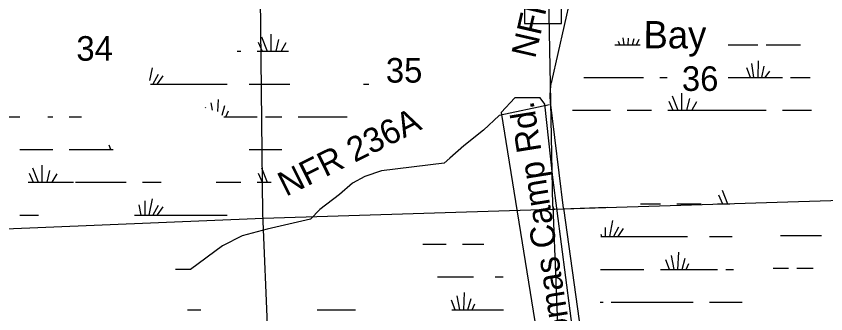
# Model space of a CAD drawing. Extents: x 2480962 to 2688785, y 277103 to 599240.
# Drawn here: x 2566050 to 2580895, y 463845 to 469297 of the extents above; entities that cross this region are included whole.
import ezdxf

# ---------------------------------------------------------------- set-up
doc = ezdxf.new("R2010")
doc.units = 0
for name, color, linetype in [('Level 31', 7, 'Continuous'), ('Local Roads Improved', 7, 'Continuous'), ('Local Roads Related Text', 7, 'Continuous'), ('Section Lines', 7, 'Continuous'), ('Section Numbers', 7, 'Continuous'), ('Swamps', 7, 'Continuous'), ('Swamps Text', 7, 'Continuous'), ('Township and Range lines', 7, 'Continuous')]:
    doc.layers.add(name, color=color, linetype=linetype)

msp = doc.modelspace()

# ---------------------------------------------------------------- linework, layer by layer
at = {"layer": 'Level 31'}
for points in [[(2575371.318, 469165.266), (2576047.232, 469165.266), (2576047.232, 471006.062), (2575371.318, 471006.062)], [(2575653.997, 462701.854), (2576079.021, 462679.87), (2576328.173, 462668.878), (2576368.477, 462679.87), (2575888.485, 466341.698), (2575741.255, 467687.798), (2575657.124, 467803.479), (2575194.402, 467803.479), (2574942.008, 467530.052), (2575562.476, 463702.08)]]:
    msp.add_lwpolyline(points, close=True, dxfattribs=at)
at = {"layer": 'Local Roads Improved'}
for p, q in [((2575868.854, 468101.264), (2576737.874, 471938.91)), ((2576087.552, 465782.606), (2575849.776, 467722.878)), ((2576087.552, 465782.606), (2576506.602, 462752.92))]:
    msp.add_line(p, q, dxfattribs=at)
for points in [[(2575849.776, 467722.878), (2575841.737, 467838.24), (2575845.799, 467953.81), (2575861.921, 468068.323), (2575868.854, 468101.264)], [(2575827.296, 467674.116), (2574906.459, 467477.872), (2574619.64, 467206.149), (2574257.344, 466919.331), (2574000.717, 466692.896), (2573895.047, 466602.322), (2572747.774, 466466.46), (2572445.861, 466360.79), (2572219.425, 466240.025), (2571977.894, 466028.685), (2571615.597, 465756.963), (2571449.545, 465575.814), (2570649.473, 465394.666), (2570196.602, 465273.9), (2569834.305, 465092.752), (2569245.573, 464654.977), (2568973.851, 464654.977)]]:
    msp.add_lwpolyline(points, dxfattribs=at)
at = {"layer": 'Section Lines'}
for p, q in [((2575887.327, 465815.591), (2575686.701, 476266.875)), ((2570511.042, 470785.657), (2570566.326, 465677.44)), ((2575920.853, 465741.69), (2575887.327, 465815.591)), ((2575887.327, 465815.591), (2576106.481, 460473.255)), ((2576217.619, 465773.557), (2576897.37, 465796.572)), ((2570563.563, 465681.678), (2570792.999, 460303.215))]:
    msp.add_line(p, q, dxfattribs=at)
at = {"layer": 'Swamps'}
for p, q in [((2570717.798, 468965.226), (2570717.802, 468654.223)), ((2570488.238, 468820.236), (2570559.05, 468654.221)), ((2570548.647, 468916.895), (2570651.668, 468654.222)), ((2570862.786, 468868.571), (2570809.177, 468654.124)), ((2570995.691, 468808.162), (2570905.973, 468654.355)), ((2579350.467, 468774.688), (2579650.466, 468774.693)), ((2579578.476, 468174.758), (2579539.082, 468427.991)), ((2579656.637, 468174.714), (2579662.365, 468478.427)), ((2579723.736, 468174.506), (2579766.621, 468380.357)), ((2568651.746, 468228.177), (2568557.741, 468053.589)), ((2579516.154, 468175.68), (2579450.083, 468348.473)), ((2579785.932, 468174.199), (2579869.709, 468287.9)), ((2568736.322, 468204.013), (2568637.005, 468055.033)), ((2579350.474, 468174.69), (2580100.472, 468174.702)), ((2570319.152, 468054.219), (2571069.149, 468054.231)), ((2578079.99, 467837.345), (2578183.011, 467574.673)), ((2578249.141, 467885.677), (2578249.145, 467574.674)), ((2578394.128, 467789.021), (2578340.519, 467574.574)), ((2578019.58, 467740.686), (2578090.393, 467574.671)), ((2578527.034, 467728.613), (2578437.316, 467574.806)), ((2569893.952, 467454.345), (2569942.835, 467562.978)), ((2577250.489, 467574.657), (2577700.487, 467574.665)), ((2578000.486, 467574.67), (2579350.482, 467574.692)), ((2579350.482, 467574.692), (2579800.48, 467574.699)), ((2570619.158, 467454.225), (2570919.157, 467454.23)), ((2571219.156, 467454.235), (2571819.154, 467454.245)), ((2571819.154, 467454.245), (2572119.153, 467454.25)), ((2566119.181, 466854.153), (2566719.179, 466854.163)), ((2567019.178, 466854.168), (2567619.176, 466854.178)), ((2570319.167, 466854.222), (2570919.165, 466854.232)), ((2566348.692, 466516.833), (2566451.713, 466254.16)), ((2566517.843, 466565.164), (2566517.847, 466254.161)), ((2566662.831, 466468.509), (2566609.221, 466254.062)), ((2570548.677, 466516.902), (2570651.698, 466254.229)), ((2566288.282, 466420.174), (2566359.095, 466254.159)), ((2566795.736, 466408.1), (2566706.018, 466254.293)), ((2570488.268, 466420.243), (2570559.081, 466254.228)), ((2567619.184, 466254.179), (2568069.182, 466254.187)), ((2569719.177, 466254.214), (2570169.175, 466254.221)), ((2578930.589, 466024.703), (2579001.402, 465858.688)), ((2568301.392, 465840.26), (2568338.603, 465654.215)), ((2568410.132, 465912.755), (2568410.135, 465654.194)), ((2568543.036, 465949.004), (2568484.099, 465654.3)), ((2578161.498, 465858.674), (2578611.496, 465858.681)), ((2568651.777, 465828.184), (2568557.771, 465653.597)), ((2568736.353, 465804.02), (2568637.035, 465655.04)), ((2568219.189, 465654.191), (2569919.183, 465654.219)), ((2576985.357, 465553.463), (2576926.42, 465258.76)), ((2576852.454, 465427.627), (2576852.456, 465258.654)), ((2577094.098, 465432.644), (2577000.092, 465258.057)), ((2577178.674, 465408.48), (2577079.356, 465259.5)), ((2580063.609, 465279.408), (2580813.606, 465279.421)), ((2578183.021, 464658.71), (2578200.257, 464974.783)), ((2578026.948, 464658.847), (2577961.475, 464830.711)), ((2578112.022, 464658.759), (2578065.767, 464913.139)), ((2578259.707, 464658.889), (2578317.939, 464862.709)), ((2577861.514, 464658.673), (2578911.51, 464658.69)), ((2578336.303, 464658.813), (2578385.186, 464767.445)), ((2580363.615, 464679.415), (2580663.614, 464679.42)), ((2574255.855, 463919.811), (2574273.091, 464235.885)), ((2574184.855, 463919.86), (2574138.6, 464174.241)), ((2574332.54, 463919.991), (2574390.773, 464123.81)), ((2576961.524, 464058.66), (2578461.519, 464058.685)), ((2578761.518, 464058.69), (2579361.515, 464058.7)), ((2574409.136, 463919.914), (2574458.02, 464028.546))]:
    msp.add_line(p, q, dxfattribs=at)
for points in [[(2577115.91, 468774.822), (2577094.698, 468830.502)], [(2577200.983, 468774.735), (2577178.542, 468898.152)], [(2577271.983, 468774.686), (2577278.484, 468893.886)], [(2577348.669, 468774.865), (2577380.239, 468885.363)], [(2577425.265, 468774.788), (2577471.58, 468877.713)], [(2577025.475, 468774.65), (2577494.051, 468774.657)], [(2579106.812, 468774.684), (2579350.467, 468774.688)], [(2579800.466, 468774.695), (2580434.04, 468774.706)], [(2570102.693, 468654.213), (2570169.145, 468654.214)], [(2570469.144, 468654.219), (2571040.812, 468654.229)], [(2568543.005, 468348.996), (2568496.728, 468117.595)], [(2576457.253, 468174.642), (2577550.481, 468174.66)], [(2577850.48, 468174.665), (2577986.654, 468174.667)], [(2579106.819, 468174.686), (2579350.474, 468174.69)], [(2580250.471, 468174.705), (2580607.102, 468174.711)], [(2568510.008, 468054.189), (2569919.153, 468054.212)], [(2572419.145, 468054.253), (2572517.151, 468054.255)], [(2569745.959, 467551.244), (2569757.906, 467770.316)], [(2569525.541, 467609.398), (2569519.124, 467626.244)], [(2569647.299, 467577.319), (2569623.416, 467708.672)], [(2569824.97, 467481.073), (2569875.588, 467658.241)], [(2576250.592, 467574.641), (2576950.49, 467574.652)], [(2580100.479, 467574.704), (2580633.658, 467574.713)], [(2565219.177, 467454.136), (2566116.004, 467454.151)], [(2566628.212, 467454.159), (2566719.172, 467454.161)], [(2567019.171, 467454.166), (2567247.07, 467454.17)], [(2569855.215, 467454.213), (2570469.159, 467454.223)], [(2567784.856, 466855.167), (2567754.434, 466934.731)], [(2567619.176, 466854.178), (2567829.745, 466854.181)], [(2566269.189, 466254.157), (2567099.635, 466254.171)], [(2567135.217, 466254.171), (2567619.184, 466254.179)], [(2568369.181, 466254.192), (2568709.516, 466254.197)], [(2570469.174, 466254.226), (2570726.744, 466254.231)], [(2578996.126, 466108.288), (2579094.019, 465858.689)], [(2577495.794, 465858.663), (2577861.499, 465858.669)], [(2578911.495, 465858.686), (2579138.515, 465858.69)], [(2566119.197, 465654.156), (2566456.948, 465654.162)], [(2576771.99, 465258.653), (2578361.504, 465258.679)], [(2576772.439, 465301.105), (2576780.924, 465258.675)], [(2578761.503, 465258.686), (2579178.075, 465258.693)], [(2573508.922, 465119.763), (2573934.332, 465119.77)], [(2574234.331, 465119.775), (2574623.754, 465119.782)], [(2576765.663, 464658.655), (2577561.515, 464658.668)], [(2579061.509, 464658.693), (2579205.762, 464658.695)], [(2579931.92, 464679.408), (2580213.616, 464679.413)], [(2573772.566, 464519.769), (2574434.338, 464519.78)], [(2574834.336, 464519.787), (2574978.121, 464519.789)], [(2574099.781, 463919.948), (2574034.308, 464091.812)], [(2576759.336, 464058.656), (2576811.525, 464058.657)], [(2569189.309, 463919.695), (2569434.363, 463919.699)], [(2571567.111, 463919.735), (2572134.353, 463919.744)], [(2572134.353, 463919.744), (2572269.5, 463919.746)], [(2574036.21, 463919.776), (2574984.343, 463919.791)]]:
    msp.add_lwpolyline(points, dxfattribs=at)
at = {"layer": 'Township and Range lines'}
for p, q in [((2570577.097, 465596.695), (2581184.954, 465927.714)), ((2565310.498, 465379.228), (2570578.621, 465596.857))]:
    msp.add_line(p, q, dxfattribs=at)

# ---------------------------------------------------------------- texts
at = {"layer": 'Local Roads Related Text'}
for s, rotation, p in [('NFR 236', 77.10725, (2575564.088, 468507.068)), ('Thomas Camp Rd.', 99.10725, (2576333.459, 462771.143)), ('NFR 236A', 26.3762444, (2570995.982, 465986.246))]:
    msp.add_text(s, height=450, rotation=rotation, dxfattribs=at).set_placement(p)
at = {"layer": 'Section Numbers'}
for s, rotation, p in [('34', 359.9794389, (2567153.678, 468481.231)), ('35', 359.9794417, (2572828.265, 468080.196)), ('36', 359.9794417, (2578256.317, 467927.938))]:
    msp.add_text(s, height=450, rotation=rotation, dxfattribs=at).set_placement(p)
at = {"layer": 'Swamps Text'}
msp.add_text('Bay', height=500, rotation=359.9080056, dxfattribs=at).set_placement((2577552.181, 468707.478))

doc.saveas('drawing.dxf')
